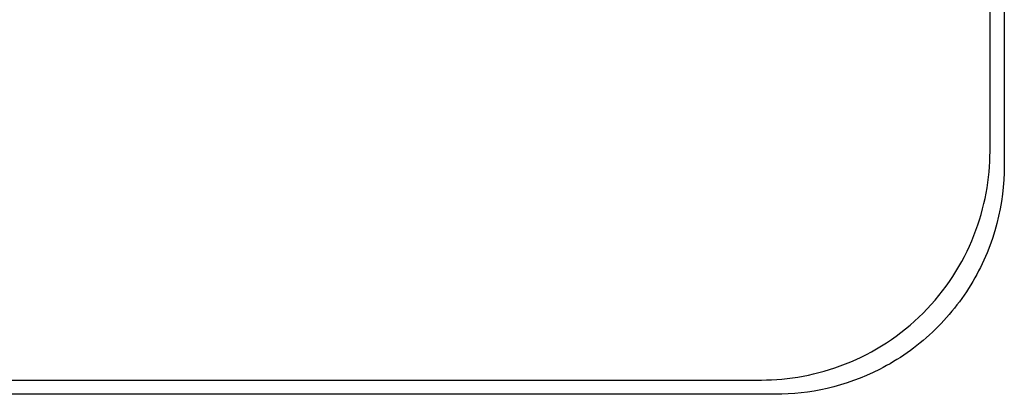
# Model space of a CAD drawing. Header units: millimetres. Extents: x -2637 to -1637, y 678 to 1678.
# Tile 298 of 348: x -2017.94 to -2000.72, y 1454.66 to 1461.21. Entities that reach past the tile are written whole.
import ezdxf

# ---------------------------------------------------------------- set-up
doc = ezdxf.new("R2010")
doc.units = ezdxf.units.MM
doc.layers.add('Make2D$B.SHOW mini', color=7, linetype='Continuous', true_color=0x000000)

msp = doc.modelspace()

# ---------------------------------------------------------------- linework, layer by layer
at = {"layer": 'Make2D$B.SHOW mini', "color": 18, "lineweight": -3, "true_color": 0x000000}
for points in [[(-2000.717, 1478.656), (-2000.717, 1458.656)], [(-2000.967, 1458.906), (-2000.967, 1478.406)], [(-2004.967, 1454.906), (-2004.878, 1454.907), (-2004.789, 1454.91), (-2004.699, 1454.915), (-2004.608, 1454.922), (-2004.516, 1454.932), (-2004.424, 1454.943), (-2004.332, 1454.957), (-2004.239, 1454.973), (-2004.146, 1454.991), (-2004.053, 1455.012), (-2003.96, 1455.035), (-2003.867, 1455.06), (-2003.773, 1455.088), (-2003.68, 1455.119), (-2003.587, 1455.152), (-2003.495, 1455.187), (-2003.403, 1455.225), (-2003.311, 1455.265), (-2003.22, 1455.308), (-2003.13, 1455.353), (-2003.041, 1455.401), (-2002.952, 1455.451), (-2002.865, 1455.503), (-2002.778, 1455.558), (-2002.693, 1455.615), (-2002.609, 1455.675), (-2002.527, 1455.737), (-2002.446, 1455.801), (-2002.367, 1455.867), (-2002.289, 1455.935), (-2002.213, 1456.005), (-2002.139, 1456.078), (-2002.067, 1456.152), (-2001.996, 1456.228), (-2001.928, 1456.305), (-2001.862, 1456.385), (-2001.798, 1456.466), (-2001.736, 1456.548), (-2001.677, 1456.632), (-2001.619, 1456.717), (-2001.564, 1456.804), (-2001.512, 1456.891), (-2001.462, 1456.979), (-2001.414, 1457.069), (-2001.369, 1457.159), (-2001.326, 1457.25), (-2001.286, 1457.342), (-2001.248, 1457.434), (-2001.213, 1457.526), (-2001.18, 1457.619), (-2001.15, 1457.712), (-2001.122, 1457.805), (-2001.096, 1457.899), (-2001.073, 1457.992), (-2001.052, 1458.085), (-2001.034, 1458.178), (-2001.018, 1458.271), (-2001.004, 1458.363), (-2000.993, 1458.455), (-2000.983, 1458.547), (-2000.976, 1458.637), (-2000.971, 1458.728), (-2000.968, 1458.817), (-2000.967, 1458.906)], [(-2000.717, 1458.656), (-2000.719, 1458.533), (-2000.725, 1458.409), (-2000.735, 1458.283), (-2000.749, 1458.157), (-2000.767, 1458.029), (-2000.789, 1457.901), (-2000.816, 1457.772), (-2000.848, 1457.643), (-2000.884, 1457.514), (-2000.924, 1457.385), (-2000.97, 1457.257), (-2001.02, 1457.129), (-2001.075, 1457.003), (-2001.135, 1456.877), (-2001.166, 1456.815), (-2001.199, 1456.753), (-2001.233, 1456.692), (-2001.268, 1456.631), (-2001.304, 1456.57), (-2001.342, 1456.51), (-2001.38, 1456.451), (-2001.42, 1456.392), (-2001.46, 1456.334), (-2001.502, 1456.276), (-2001.545, 1456.219), (-2001.589, 1456.163), (-2001.634, 1456.108), (-2001.68, 1456.053), (-2001.727, 1455.999), (-2001.775, 1455.946), (-2001.824, 1455.894), (-2001.874, 1455.843), (-2001.925, 1455.792), (-2001.976, 1455.743), (-2002.029, 1455.694), (-2002.082, 1455.647), (-2002.136, 1455.6), (-2002.191, 1455.554), (-2002.247, 1455.51), (-2002.304, 1455.466), (-2002.361, 1455.424), (-2002.419, 1455.383), (-2002.477, 1455.342), (-2002.536, 1455.303), (-2002.596, 1455.265), (-2002.656, 1455.228), (-2002.717, 1455.192), (-2002.778, 1455.158), (-2002.839, 1455.124), (-2002.901, 1455.092)], [(-2002.901, 1455.092), (-2003.013, 1455.037), (-2003.126, 1454.986), (-2003.24, 1454.939), (-2003.354, 1454.896), (-2003.469, 1454.856), (-2003.584, 1454.82), (-2003.699, 1454.788), (-2003.814, 1454.759), (-2003.929, 1454.734), (-2004.044, 1454.713), (-2004.158, 1454.695), (-2004.272, 1454.681), (-2004.385, 1454.67), (-2004.497, 1454.662), (-2004.607, 1454.658), (-2004.717, 1454.656)], [(-2062.467, 1454.906), (-2004.967, 1454.906)], [(-2004.717, 1454.656), (-2062.717, 1454.656)]]:
    msp.add_lwpolyline(points, dxfattribs=at)

doc.saveas('drawing.dxf')
